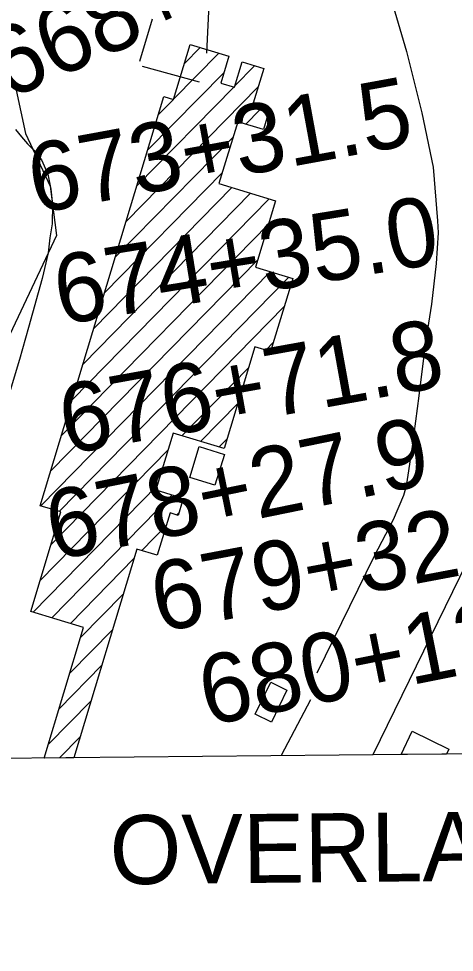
# Model space of a CAD drawing. Extents: x 3625074 to 3663148, y 511451 to 537151.
# Drawn here: x 3657328 to 3657959, y 516860 to 518213 of the extents above; entities that cross this region are included whole.
import ezdxf

# ---------------------------------------------------------------- set-up
doc = ezdxf.new("R2010")
doc.units = 0
for name, color, linetype in [('V-ANNO-TEXT', 7, 'Continuous'), ('V-BLDG-OTLN', 7, 'Continuous'), ('V-GRID-FRAM', 7, 'Continuous'), ('V-ROAD-CNTR', 7, 'Continuous'), ('V-SITE-VEGE', 7, 'Continuous'), ('V-SURV-IDEN', 7, 'Continuous'), ('V-TOPO-SHOR', 7, 'Continuous'), ('V-UTIL-LINE', 7, 'Continuous'), ('V-WETL-SWMP', 7, 'Continuous')]:
    doc.layers.add(name, color=color, linetype=linetype)

msp = doc.modelspace()

# ---------------------------------------------------------------- linework, layer by layer
at = {"layer": 'V-BLDG-OTLN'}
for p, q in [((3657552.1, 518096.3), (3657576.2, 518175.9)), ((3657576.2, 518175.9), (3657632.4, 518158.9)), ((3657552.3, 518096.7), (3657617.6, 518163.4)), ((3657567.9, 518148.3), (3657590.6, 518171.5)), ((3657632.4, 518158.9), (3657620.6, 518119.9)), ((3657640.6, 518113.8), (3657651.7, 518150.5)), ((3657641.2, 518116), (3657669.7, 518145)), ((3657651.7, 518150.5), (3657682.8, 518141.1)), ((3657514.6, 518022.5), (3657625.3, 518135.5)), ((3657682.8, 518141.1), (3657665.8, 518084.6)), ((3657620.6, 518119.9), (3657640.6, 518113.8)), ((3657483.3, 517919.2), (3657674.8, 518114.6)), ((3657499, 517970.9), (3657639.4, 518114.2)), ((3657358.8, 517507.3), (3657538.2, 518100.5)), ((3657530.2, 518074.2), (3657551.9, 518096.3)), ((3657538.2, 518100.5), (3657552.1, 518096.3)), ((3657656.7, 518060.4), (3657677.1, 518081.2)), ((3657665.8, 518084.6), (3657689.9, 518077.4)), ((3657689.9, 518077.4), (3657682.4, 518052.6)), ((3657645.1, 518063.9), (3657618, 517974.3)), ((3657682.4, 518052.6), (3657645.1, 518063.9)), ((3657467.7, 517867.6), (3657638.4, 518041.7)), ((3657452.1, 517815.9), (3657622.8, 517990)), ((3657618, 517974.3), (3657700.1, 517949.5)), ((3657420.9, 517712.6), (3657663.8, 517960.5)), ((3657436.5, 517764.3), (3657636.8, 517968.7)), ((3657405.3, 517661), (3657690.8, 517952.3)), ((3657700.1, 517949.5), (3657670.9, 517852.9)), ((3657389.7, 517609.3), (3657689.8, 517915.5)), ((3657374, 517557.7), (3657674.2, 517863.9)), ((3657670.9, 517852.9), (3657724.9, 517836.6)), ((3657359.5, 517507.1), (3657692.1, 517846.5)), ((3657386.5, 517499), (3657719.1, 517838.4)), ((3657724.9, 517836.6), (3657692.9, 517730.7)), ((3657374.4, 517450.9), (3657712.6, 517796)), ((3657685.7, 517732.8), (3657697, 517744.3)), ((3657670.2, 517737.5), (3657625.7, 517590.2)), ((3657692.9, 517730.7), (3657670.2, 517737.5)), ((3657564.2, 517608.8), (3657661.2, 517707.8)), ((3657591.2, 517600.6), (3657645.6, 517656.2)), ((3657551.4, 517612.6), (3657526.6, 517530.4)), ((3657625.7, 517590.2), (3657551.4, 517612.6)), ((3657618.2, 517592.5), (3657630, 517604.5)), ((3657358.7, 517399.2), (3657544.1, 517588.3)), ((3657348.5, 517353.1), (3657528.5, 517536.7)), ((3657375.5, 517344.9), (3657550.3, 517523.2)), ((3657526.6, 517530.4), (3657554.6, 517521.9)), ((3657554.6, 517521.9), (3657553.3, 517517.8)), ((3657553.3, 517517.8), (3657565, 517514.3)), ((3657565, 517514.3), (3657558.7, 517493.4)), ((3657345.1, 517354.1), (3657388.7, 517498.3)), ((3657388.7, 517498.3), (3657358.8, 517507.3)), ((3657547.1, 517496.9), (3657528.6, 517435.6)), ((3657558.7, 517493.4), (3657547.1, 517496.9)), ((3657556.7, 517494), (3657559.8, 517497.2)), ((3657506.1, 517442.4), (3657541.6, 517478.7)), ((3657498.9, 517444.6), (3657407.5, 517142.1)), ((3657528.6, 517435.6), (3657498.9, 517444.6)), ((3657402.5, 517336.8), (3657494.7, 517430.8)), ((3657417.4, 517316.2), (3657479.1, 517379.2)), ((3657421.8, 517330.9), (3657345.1, 517354.1)), ((3657364.6, 517141.7), (3657421.8, 517330.9)), ((3657401.8, 517264.5), (3657463.5, 517327.5)), ((3657386.2, 517212.9), (3657447.9, 517275.9)), ((3657370.5, 517161.2), (3657432.3, 517224.2)), ((3657386.6, 517141.9), (3657416.7, 517172.6)), ((3657881.9, 517146.9), (3657898.3, 517180.4)), ((3657898.3, 517180.4), (3657951.3, 517154.6)), ((3657947.9, 517147.5), (3657881.9, 517146.9)), ((3657951.3, 517154.6), (3657947.9, 517147.5)), ((3657947.9, 517147.5), (3657947.9, 517147.5)), ((3657407.5, 517142.1), (3657364.6, 517141.7))]:
    msp.add_line(p, q, dxfattribs=at)
for points in [[(3657625.8, 517581.7), (3657612.1, 517537.1), (3657575.6, 517548.4), (3657589.4, 517593)], [(3657716.6, 517240), (3657694, 517193.8), (3657670.6, 517205.2), (3657693.3, 517251.5)]]:
    msp.add_lwpolyline(points, close=True, dxfattribs=at)
at = {"layer": 'V-GRID-FRAM'}
msp.add_lwpolyline([(3629129.4, 535042.1), (3660791.6, 535359.9), (3660982, 517178), (3629304, 516860), (3629129.4, 535042.1)], dxfattribs=at)
at = {"layer": 'V-ROAD-CNTR'}
msp.add_lwpolyline([(3658081.7, 517633.5), (3658019.5, 517510.9), (3657840.9, 517146.5)], dxfattribs=at)
at = {"layer": 'V-SITE-VEGE'}
for p, q in [((3657322.9, 518052.6), (3657331.6, 518041.8)), ((3657331.6, 518041.8), (3657340.3, 518032.1)), ((3657340.3, 518032.1), (3657349.7, 518022.5)), ((3657349.7, 518022.5), (3657360.7, 518008.7)), ((3657360.7, 518008.7), (3657369.8, 517987.7)), ((3657369.8, 517987.7), (3657374.2, 517966.3)), ((3657374.2, 517966.3), (3657376.7, 517943.8)), ((3657376.7, 517943.8), (3657376.2, 517915.9)), ((3657376.2, 517915.9), (3657372.9, 517895.8)), ((3657372.9, 517895.8), (3657370.2, 517873.9)), ((3657370.2, 517873.9), (3657361.8, 517836.7)), ((3657361.8, 517836.7), (3657341.6, 517765.9)), ((3657341.6, 517765.9), (3657328.9, 517719.3)), ((3657328.9, 517719.3), (3657308.1, 517650.3))]:
    msp.add_line(p, q, dxfattribs=at)
at = {"layer": 'V-TOPO-SHOR'}
msp.add_line((3657843.1, 517434.4), (3657759.9, 517264.9), dxfattribs=at)
for points in [[(3657799.9, 518417.4), (3657824.9, 518356.4), (3657850.5, 518293), (3657868, 518239.8), (3657889.8, 518165.8), (3657912, 518076.9), (3657928.4, 517998.3), (3657934.8, 517920.3), (3657935.7, 517903.1), (3657933.1, 517858.6), (3657926.1, 517799.4), (3657917.4, 517744.3), (3657907.7, 517666.7), (3657898.1, 517593.2), (3657889.4, 517535.8), (3657885.6, 517522.2), (3657870.7, 517486.8), (3657843.1, 517434.4)], [(3657750.9, 517225.8), (3657708.4, 517145.1)]]:
    msp.add_lwpolyline(points, dxfattribs=at)
at = {"layer": 'V-UTIL-LINE'}
for p, q in [((3657610.4, 518378.3), (3657599.9, 518163.1)), ((3657521.1, 518212.6), (3657503, 518151.3)), ((3657589.9, 518121.3), (3657506.9, 518144.2))]:
    msp.add_line(p, q, dxfattribs=at)
at = {"layer": 'V-WETL-SWMP'}
for p, q in [((3657323.9, 518109.5), (3657337.4, 518046.7)), ((3657337.4, 518046.7), (3657373.2, 517970.5)), ((3657373.2, 517970.5), (3657382.2, 517898.8)), ((3657382.2, 517898.8), (3657314.9, 517755.4))]:
    msp.add_line(p, q, dxfattribs=at)

# ---------------------------------------------------------------- texts
at = {"layer": 'V-ANNO-TEXT'}
msp.add_text('OVERLAPS SHEET 50', height=100, rotation=0.575, dxfattribs=at).set_placement((3657460, 516958.5))
at = {"layer": 'V-SURV-IDEN'}
for s, rotation, p in [('668+30.8', 23.9476, (3657311, 518094.7)), ('673+31.5', 10.4151, (3657351.6, 517930.4)), ('674+35.0', 9.2585, (3657387.6, 517769.1)), ('676+71.8', 10.2719, (3657396.5, 517581.4)), ('678+27.9', 11.5558, (3657378.8, 517427.6)), ('679+32.5', 10.6892, (3657530, 517323.5)), ('680+12.6', 11.3004, (3657600.4, 517188))]:
    msp.add_text(s, height=100, rotation=rotation, dxfattribs=at).set_placement(p)

doc.saveas('drawing.dxf')
